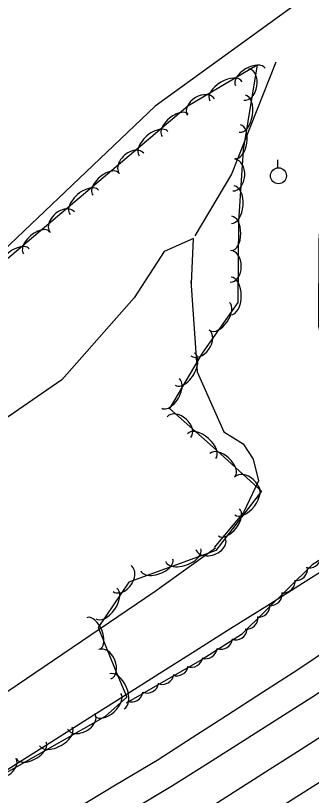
# Model space of a CAD drawing. Extents: x 1441650 to 1491889, y 345904 to 358319.
# Drawn here: x 1487912.3 to 1488004.9, y 346870.8 to 347114.6 of the extents above; entities that cross this region are included whole.
import ezdxf

# ---------------------------------------------------------------- set-up
doc = ezdxf.new("R2010")
doc.units = 0
for name, color, linetype in [('S_EDGE_PAVEMENT', 7, 'Continuous'), ('S_MISC_BOUNDARY', 7, 'Continuous'), ('S_PAVEMENT_CROWN', 7, 'Continuous'), ('S_SHOULDER', 7, 'Continuous'), ('S_STREAM', 7, 'Continuous'), ('S_TREE', 7, 'Continuous'), ('S_UTILITY_POLE', 7, 'Continuous')]:
    doc.layers.add(name, color=color, linetype=linetype)

msp = doc.modelspace()

# ---------------------------------------------------------------- linework, layer by layer
at = {"layer": 'S_EDGE_PAVEMENT'}
for points in [[(1487909.19, 346842.33), (1487922.26, 346850.23), (1487935.32, 346858.12), (1487948.39, 346866.01), (1487961.46, 346873.91), (1487972.65, 346880.98), (1487983.85, 346888.06), (1487995.04, 346895.14), (1488006.23, 346902.22), (1488017.22, 346909.68), (1488028.21, 346917.14), (1488039.2, 346924.6), (1488050.19, 346932.07), (1488061.49, 346939.9), (1488072.8, 346947.73), (1488084.11, 346955.57), (1488095.42, 346963.4), (1488113.79, 346976.62), (1488132.16, 346989.84)], [(1487909.78, 346815.47), (1487920.99, 346822.02), (1487934.12, 346829.87), (1487947.24, 346837.72), (1487960.36, 346845.57), (1487973.48, 346853.42), (1487984.81, 346860.6), (1487996.14, 346867.78), (1488007.47, 346874.97), (1488018.8, 346882.15), (1488030.09, 346889.69), (1488041.37, 346897.23), (1488052.66, 346904.77), (1488063.95, 346912.31), (1488075.35, 346920.33), (1488086.76, 346928.36), (1488098.16, 346936.38), (1488109.57, 346944.4), (1488127.83, 346957.47), (1488146.09, 346970.55)]]:
    msp.add_lwpolyline(points, dxfattribs=at)
at = {"layer": 'S_MISC_BOUNDARY'}
msp.add_lwpolyline([(1488099.15, 347237.44), (1488082.45, 347194.6), (1488053.17, 347154.78), (1488013.86, 347128.22), (1487955.99, 347086.23), (1487873.69, 347008.18), (1487845.27, 346985.62), (1487812.73, 346968.8), (1487781.66, 346958.51), (1487746.69, 346966.32), (1487717.27, 346980.57), (1487713.4, 346989.58)], dxfattribs=at)
at = {"layer": 'S_PAVEMENT_CROWN'}
msp.add_lwpolyline([(1487903.62, 346825.42), (1487914.87, 346831.99), (1487927.86, 346839.75), (1487940.85, 346847.51), (1487953.84, 346855.27), (1487966.82, 346863.04), (1487978.09, 346870.2), (1487989.36, 346877.37), (1488000.63, 346884.53), (1488011.89, 346891.7), (1488023, 346899.28), (1488034.11, 346906.87), (1488045.22, 346914.46), (1488056.33, 346922.04), (1488067.83, 346930.01), (1488079.33, 346937.97), (1488090.83, 346945.94), (1488102.33, 346953.9), (1488120.67, 346967.09), (1488139.02, 346980.29)], dxfattribs=at)
at = {"layer": 'S_SHOULDER'}
msp.add_lwpolyline([(1487904.67, 346850.78), (1487917.64, 346858.55), (1487930.62, 346866.31), (1487943.59, 346874.08), (1487956.57, 346881.84), (1487967.59, 346888.93), (1487978.6, 346896.01), (1487989.62, 346903.1), (1488000.64, 346910.18), (1488011.81, 346917.7), (1488022.99, 346925.23), (1488034.16, 346932.75), (1488045.34, 346940.27), (1488056.37, 346947.91), (1488067.41, 346955.56), (1488078.44, 346963.2), (1488089.47, 346970.84), (1488107.42, 346984.02), (1488125.36, 346997.19)], dxfattribs=at)
at = {"layer": 'S_STREAM'}
for points in [[(1487993.77, 347100.08), (1487979.88, 347065.06), (1487968.38, 347045.78)], [(1487967.37, 347030.85), (1487968, 347044.87), (1487958.85, 347040.84), (1487949.43, 347026.37), (1487926.75, 347000.75), (1487897.72, 346980.79)], [(1487967.2, 347031.69), (1487969.15, 347003.22), (1487977.5, 346984.43), (1487983.56, 346980.66), (1487986.67, 346975.89), (1487988.32, 346969.17), (1487983.67, 346959.22), (1487974.52, 346948.31)], [(1487525.93, 346713.79), (1487622.22, 346751.64), (1487645.75, 346754.72), (1487660.68, 346760.91), (1487686.81, 346778.4), (1487709.2, 346789.2), (1487740.59, 346803.75), (1487780.76, 346830.7), (1487838.69, 346865.54), (1487903.87, 346899.38), (1487955.97, 346934.63), (1487974.87, 346948.21)]]:
    msp.add_lwpolyline(points, dxfattribs=at)
at = {"layer": 'S_TREE'}
for points in [[(1487724.04, 346967.56), (1487753.15, 346956.7), (1487788.82, 346960.74), (1487831.03, 346978.22), (1487883.14, 347016.19), (1487966.25, 347086.4), (1487987.94, 347099.17), (1487983.59, 347072.66), (1487982.08, 347050.18), (1487981.85, 347024.9), (1487970.69, 347009.01), (1487960.44, 346991.7), (1487974.18, 346979.62), (1487989.26, 346965.89), (1487975.04, 346947.38), (1487947.79, 346937.42), (1487938.08, 346923.31), (1487943.48, 346910.19), (1487947.07, 346901.45), (1487940.37, 346895.49), (1487904.79, 346875.36)], [(1488009.97, 347079.13), (1488007.22, 347044.42), (1488007.16, 347017.52), (1488010.9, 347000.65), (1488021.06, 346970.85), (1488024.53, 346960.89), (1488017.57, 346950.71), (1488005.14, 346942.9), (1487983.02, 346921.08), (1487970.67, 346913.27), (1487946.89, 346899.6)], [(1487901.14, 346873.51), (1487912.37, 346880.58), (1487923.6, 346887.66), (1487934.83, 346894.73), (1487946.06, 346901.81), (1487957.29, 346908.88), (1487968.51, 346915.95), (1487979.74, 346923.03), (1487990.97, 346930.1), (1488002.2, 346937.18), (1488013.43, 346944.25), (1488024.66, 346951.32), (1488035.88, 346958.4), (1488047.11, 346965.47), (1488058.34, 346972.55), (1488069.57, 346979.62), (1488080.8, 346986.69), (1488092.02, 346993.77), (1488103.25, 347000.84), (1488114.48, 347007.92)], [(1487901.15, 346873.5), (1487912.37, 346880.58), (1487923.6, 346887.65), (1487934.83, 346894.72), (1487946.06, 346901.8), (1487957.29, 346908.87), (1487968.51, 346915.95), (1487979.74, 346923.02), (1487990.97, 346930.09), (1488002.2, 346937.17), (1488013.43, 346944.24), (1488024.65, 346951.32), (1488035.88, 346958.39), (1488047.11, 346965.46), (1488058.34, 346972.54), (1488069.57, 346979.61), (1488080.8, 346986.69), (1488092.02, 346993.76), (1488103.25, 347000.83), (1488114.48, 347007.91)]]:
    msp.add_lwpolyline(points, dxfattribs=at)
for centre, major_axis, ratio, start_param, end_param in [((1487985.8, 347095.45), (-4.61, -2.71), 0.540699, 3.141593, 6.283185), ((1487984.53, 347093.08), (0.8, 4.89), 0.685311, 3.141593, 6.283185), ((1487978.15, 347090.95), (-5.06, -2.98), 0.550079, 3.141593, 6.283185), ((1487970.31, 347086.02), (-4.27, -2.51), 0.68531, 3.141593, 6.283185), ((1487983.29, 347083.9), (0.95, 5.79), 0.55008, 3.141593, 6.283185), ((1487962.28, 347080.26), (-4.08, -3.45), 0.540699, 3.141592, 6.283185), ((1487955.5, 347074.54), (-4.48, -3.79), 0.55008, 3.141592, 6.283185), ((1487981.85, 347075.15), (0.86, 5.28), 0.540699, 3.141593, 6.283185), ((1487948.6, 347068.37), (-3.79, -3.2), 0.68531, 3.141592, 6.283185), ((1487980.67, 347064.71), (0.33, 4.94), 0.685311, 3.141593, 6.283185), ((1487940.56, 347061.92), (-4.08, -3.45), 0.540699, 3.141592, 6.283185), ((1487933.79, 347056.2), (-4.48, -3.79), 0.55008, 3.141592, 6.283185), ((1487980.31, 347055.46), (0.39, 5.86), 0.55008, 3.141593, 6.283185), ((1487926.88, 347050.02), (-3.79, -3.2), 0.68531, 3.141592, 6.283185), ((1487979.93, 347046.48), (0.05, 5.35), 0.540699, 3.141593, 6.283185), ((1487918.84, 347043.57), (-4.08, -3.45), 0.540699, 3.141592, 6.283185), ((1487912.07, 347037.85), (-4.48, -3.79), 0.55008, 3.141592, 6.283185), ((1487979.57, 347036.18), (0.04, 4.96), 0.685311, 3.141593, 6.283185), ((1487979.75, 347026.92), (0.05, 5.87), 0.55008, 3.141593, 6.283185), ((1487976.17, 347020.5), (3.07, 4.37), 0.540699, 3.141593, 6.283185), ((1487970.03, 347012.22), (2.85, 4.05), 0.68531, 3.141593, 6.283185), ((1487965.29, 347004.06), (2.99, 5.05), 0.550085, 3.141595, 6.283188), ((1487960.77, 346996.43), (2.72, 4.6), 0.540704, 3.141595, 6.283188), ((1487963.42, 346985.91), (-3.72, 3.27), 0.685311, 3.141593, 6.283185), ((1487970.54, 346979.99), (-4.41, 3.88), 0.55008, 3.141593, 6.283185), ((1487977.11, 346974.08), (-3.95, 3.6), 0.540699, 3.141593, 6.283185), ((1487984.55, 346966.96), (-3.67, 3.33), 0.685311, 3.141593, 6.283185), ((1487984.5, 346963.17), (3.57, 4.65), 0.550113, 3.1416, 6.283192), ((1487979.1, 346956.14), (3.26, 4.24), 0.540732, 3.1416, 6.283192), ((1487973.4, 346949.31), (4.65, 1.7), 0.685825, 3.141634, 6.283227), ((1487964.8, 346945.89), (5.51, 2.01), 0.550493, 3.141618, 6.283211), ((1488004.42, 346945.57), (-0.55, 3.6), 0.964058, 2.651983, 4.425184), ((1487945.67, 346938.55), (2.79, 4.06), 0.688721, 3.141698, 6.283291), ((1487956.48, 346942.85), (5.02, 1.83), 0.541105, 3.141617, 6.28321), ((1488000.08, 346941.57), (2.53, 2.62), 0.993026, 3.802332, 5.575532), ((1487996.21, 346937.75), (2.53, 2.62), 0.993026, 3.802332, 5.575532), ((1487940.67, 346930.81), (3.31, 4.81), 0.552817, 3.141657, 6.283249), ((1487992.16, 346933.81), (2.53, 2.62), 0.993026, 3.802332, 5.575532), ((1487988.31, 346930.12), (2.53, 2.62), 0.993026, 3.802332, 5.575532), ((1487936.57, 346921.41), (-2.03, 4.94), 0.540851, 3.141596, 6.283189), ((1487984.6, 346926.36), (2.53, 2.62), 0.993026, 3.802332, 5.575532), ((1487981.22, 346923.03), (3.2, 1.74), 0.994455, 3.891929, 5.66513), ((1487976.62, 346920.13), (3.2, 1.74), 0.994455, 3.891929, 5.66513), ((1487940.25, 346911.78), (-1.88, 4.58), 0.685503, 3.141599, 6.283191), ((1487971.83, 346917.14), (3.2, 1.74), 0.994455, 3.891929, 5.66513), ((1487967.34, 346914.49), (3.41, 1.28), 0.994661, 3.989271, 5.762472), ((1487962.79, 346911.79), (3.41, 1.28), 0.994661, 3.989271, 5.762472), ((1487944.01, 346903.32), (-2.23, 5.43), 0.55008, 3.141593, 6.283185), ((1487958.21, 346909.12), (3.41, 1.28), 0.994661, 3.989271, 5.762472), ((1487953.49, 346906.41), (3.41, 1.28), 0.994661, 3.989271, 5.762472), ((1487941.2, 346899.06), (3.99, 3.55), 0.540699, 3.141593, 6.283185), ((1487948.58, 346903.63), (3.41, 1.28), 0.994661, 3.989271, 5.762472), ((1487932.84, 346893.96), (4.31, 2.44), 0.685316, 3.141597, 6.28319), ((1487924.91, 346889.18), (5.11, 2.89), 0.550084, 3.141595, 6.283188), ((1487917.19, 346884.81), (4.65, 2.63), 0.540704, 3.141595, 6.283188), ((1487908.1, 346879.97), (4.31, 2.44), 0.685316, 3.141597, 6.28319)]:
    msp.add_ellipse(centre, major_axis=major_axis, ratio=ratio, start_param=start_param, end_param=end_param, dxfattribs=at)
at = {"layer": 'S_UTILITY_POLE'}
msp.add_line((1487994.47, 347067.02), (1487994.47, 347069.5), dxfattribs=at)
msp.add_circle((1487994.62, 347064.5), 2.5, dxfattribs=at)

doc.saveas('drawing.dxf')
